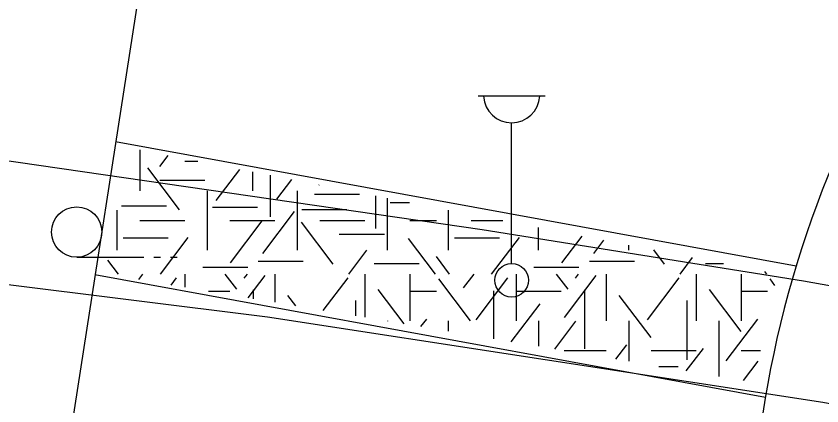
# Model space of a CAD drawing. Extents: x 419101 to 420177, y 4451541 to 4452254.
# Drawn here: x 420048.14 to 420072.17, y 4452070.86 to 4452082.47 of the extents above; entities that cross this region are included whole.
import ezdxf

# ---------------------------------------------------------------- set-up
doc = ezdxf.new("R2010")
doc.units = 0
for name, color, linetype in [('3_HALİHAZIR', 7, 'Continuous'), ('Level 41', 7, 'Continuous'), ('Level 62', 7, 'Continuous')]:
    doc.layers.add(name, color=color, linetype=linetype)

msp = doc.modelspace()

# ---------------------------------------------------------------- linework, layer by layer
at = {"layer": '3_HALİHAZIR'}
for p, q in [((420061.919, 4452080.102), (420063.919, 4452080.102)), ((420062.919, 4452075.102), (420062.919, 4452079.295)), ((420049.947, 4452075.29), (420051.947, 4452075.29)), ((420052.247, 4452075.29), (420052.447, 4452075.29)), ((420052.747, 4452075.29), (420052.947, 4452075.29))]:
    msp.add_line(p, q, dxfattribs=at)
for points in [[(419685.337, 4452041.692), (419721.116, 4452049.512), (419735.648, 4452052.343), (419765.479, 4452058.976), (419803.77, 4452068.263), (419832.047, 4452073.915), (419846.386, 4452076.213), (419872.445, 4452079.756), (419890.897, 4452081.604), (419918.22, 4452083.688), (419940.3, 4452084.348), (419964.834, 4452084.5), (419985.907, 4452083.744), (420007.786, 4452082.528), (420026.8, 4452080.84), (420043.753, 4452078.768), (420062.038, 4452076.118), (420071.621, 4452074.582), (420083.274, 4452072.498), (420096.362, 4452069.786), (420110.248, 4452066.758), (420131.153, 4452061.533)], [(420130.319, 4452058.874), (420099.984, 4452065.656), (420072.202, 4452070.958), (420055.64, 4452073.507), (420025.092, 4452077.298), (420002.523, 4452079.399), (419980.202, 4452080.467), (419961.133, 4452080.98), (419937.08, 4452080.859), (419919.004, 4452080.188), (419891.691, 4452078.364), (419876.797, 4452076.948), (419851.634, 4452073.702), (419829.209, 4452070.106), (419805.618, 4452065.288), (419784.55, 4452060.931), (419759.717, 4452055.949), (419735.794, 4452051.092), (419717.945, 4452047.292), (419699.497, 4452043.236), (419686.012, 4452039.946)]]:
    msp.add_lwpolyline(points, dxfattribs=at)
for centre, radius in [((420049.947, 4452076.04), 0.75), ((420062.919, 4452074.602), 0.5)]:
    msp.add_circle(centre, radius, dxfattribs=at)
msp.add_arc((420062.919, 4452080.132), 0.837, 183.298, 356.9072, dxfattribs=at)
at = {"layer": 'Level 41'}
for p, q in [((420051.829, 4452078.486), (420051.829, 4452077.266)), ((420052.431, 4452077.995), (420052.679, 4452078.321)), ((420053.016, 4452076.698), (420052.067, 4452077.948)), ((420053.172, 4452078.149), (420053.564, 4452078.149)), ((420054.108, 4452076.979), (420054.813, 4452077.906)), ((420055.187, 4452077.833), (420055.187, 4452077.266)), ((420055.719, 4452077.73), (420055.719, 4452076.493)), ((420052.426, 4452077.589), (420053.769, 4452077.589)), ((420055.919, 4452077.015), (420056.367, 4452077.604)), ((420057.171, 4452077.435), (420057.179, 4452077.446)), ((420053.844, 4452075.498), (420053.844, 4452077.266)), ((420056.53, 4452075.498), (420056.53, 4452077.266)), ((420057.035, 4452077.168), (420058.378, 4452077.168)), ((420058.862, 4452077.119), (420058.862, 4452076.143)), ((420059.216, 4452075.498), (420059.216, 4452077.05)), ((420051.281, 4452076.817), (420052.624, 4452076.817)), ((420053.998, 4452076.783), (420055.341, 4452076.783)), ((420059.298, 4452076.923), (420059.87, 4452076.923)), ((420051.158, 4452075.498), (420051.158, 4452076.689)), ((420055.494, 4452075.401), (420056.443, 4452076.651)), ((420056.661, 4452076.712), (420058.004, 4452076.712)), ((420061.037, 4452075.498), (420061.037, 4452076.696)), ((420051.829, 4452076.382), (420053.172, 4452076.382)), ((420054.515, 4452076.382), (420055.858, 4452076.382)), ((420054.534, 4452075.122), (420055.483, 4452076.371)), ((420057.597, 4452075.087), (420056.647, 4452076.336)), ((420057.201, 4452076.382), (420058.544, 4452076.382)), ((420059.887, 4452076.382), (420060.675, 4452076.382)), ((420061.708, 4452076.382), (420062.652, 4452076.382)), ((420063.723, 4452075.498), (420063.723, 4452076.174)), ((420051.335, 4452075.871), (420052.677, 4452075.871)), ((420052.443, 4452074.789), (420053.272, 4452075.88)), ((420057.78, 4452075.975), (420059.123, 4452075.975)), ((420060.646, 4452074.789), (420059.844, 4452075.845)), ((420061.214, 4452075.871), (420062.556, 4452075.871)), ((420062.322, 4452074.789), (420063.151, 4452075.88)), ((420064.413, 4452075.122), (420065.02, 4452075.921)), ((420065.373, 4452075.401), (420065.672, 4452075.795)), ((420066.409, 4452075.498), (420066.409, 4452075.652)), ((420058.063, 4452074.789), (420058.6, 4452075.495)), ((420061.069, 4452074.789), (420060.675, 4452075.307)), ((420067.476, 4452075.087), (420067.157, 4452075.506)), ((420067.942, 4452074.789), (420068.316, 4452075.281)), ((420051.19, 4452074.789), (420050.875, 4452075.203)), ((420055.357, 4452075.17), (420056.7, 4452075.17)), ((420058.819, 4452075.101), (420060.162, 4452075.101)), ((420065.236, 4452075.17), (420066.579, 4452075.17)), ((420068.698, 4452075.101), (420069.24, 4452075.101)), ((420053.705, 4452074.995), (420055.048, 4452074.995)), ((420063.584, 4452074.995), (420064.927, 4452074.995)), ((420070.525, 4452074.789), (420070.47, 4452074.862)), ((420051.796, 4452074.622), (420051.923, 4452074.789)), ((420052.763, 4452074.461), (420052.926, 4452074.676)), ((420053.172, 4452074.789), (420053.172, 4452074.393)), ((420054.721, 4452074.337), (420054.377, 4452074.789)), ((420054.947, 4452074.669), (420055.038, 4452074.789)), ((420055.058, 4452074.079), (420055.564, 4452074.745)), ((420055.858, 4452074.789), (420055.858, 4452073.945)), ((420057.303, 4452073.705), (420058.04, 4452074.676)), ((420058.544, 4452074.789), (420058.544, 4452073.498)), ((420059.887, 4452074.789), (420059.887, 4452073.391)), ((420059.887, 4452074.789), (420059.887, 4452073.391)), ((420061.696, 4452073.391), (420060.747, 4452074.641)), ((420061.485, 4452074.372), (420061.802, 4452074.789)), ((420061.856, 4452073.426), (420062.805, 4452074.676)), ((420063.051, 4452074.789), (420063.051, 4452073.391)), ((420064.6, 4452074.337), (420064.256, 4452074.789)), ((420064.493, 4452073.495), (420065.443, 4452074.745)), ((420064.826, 4452074.669), (420064.917, 4452074.789)), ((420065.737, 4452074.789), (420065.737, 4452073.391)), ((420066.97, 4452073.426), (420067.919, 4452074.676)), ((420068.423, 4452074.789), (420068.423, 4452073.391)), ((420069.766, 4452074.789), (420069.766, 4452073.391)), ((420069.766, 4452074.789), (420069.766, 4452073.391)), ((420070.77, 4452074.451), (420070.626, 4452074.641)), ((420055.214, 4452074.322), (420055.214, 4452074.053)), ((420059.715, 4452073.303), (420058.939, 4452074.324)), ((420065.093, 4452074.322), (420065.093, 4452072.555)), ((420069.767, 4452073.075), (420068.818, 4452074.324)), ((420053.88, 4452074.275), (420054.515, 4452074.275)), ((420056.483, 4452073.841), (420056.249, 4452074.149)), ((420059.887, 4452074.275), (420060.675, 4452074.275)), ((420062.376, 4452074.287), (420062.376, 4452072.859)), ((420063.051, 4452074.275), (420064.394, 4452074.275)), ((420067.077, 4452072.9), (420066.128, 4452074.149)), ((420069.766, 4452074.275), (420070.554, 4452074.275)), ((420058.262, 4452074.001), (420058.262, 4452073.545)), ((420062.905, 4452072.771), (420063.765, 4452073.904)), ((420068.141, 4452074.001), (420068.141, 4452072.234)), ((420059.216, 4452073.391), (420059.216, 4452073.386)), ((420059.216, 4452073.391), (420059.216, 4452073.386)), ((420060.212, 4452073.22), (420060.385, 4452073.448)), ((420061.037, 4452073.082), (420061.037, 4452073.391)), ((420063.723, 4452073.391), (420063.723, 4452072.635)), ((420064.205, 4452072.554), (420064.831, 4452073.379)), ((420066.409, 4452073.391), (420066.409, 4452072.187)), ((420069.095, 4452073.391), (420069.095, 4452071.739)), ((420069.095, 4452073.391), (420069.095, 4452071.739)), ((420069.315, 4452072.198), (420070.264, 4452073.448)), ((420066.026, 4452072.251), (420066.35, 4452072.677)), ((420064.489, 4452072.507), (420065.737, 4452072.507)), ((420067.08, 4452072.507), (420068.423, 4452072.507)), ((420068.128, 4452071.9), (420068.639, 4452072.573)), ((420069.766, 4452072.507), (420070.338, 4452072.507)), ((420069.831, 4452071.617), (420070.267, 4452072.19)), ((420067.309, 4452072.037), (420067.883, 4452072.037))]:
    msp.add_line(p, q, dxfattribs=at)
at = {"layer": 'Level 62'}
for p, q in [((420054.845, 4452102.761), (420047.716, 4452056.909)), ((420054.845, 4452102.761), (420047.716, 4452056.909)), ((420054.845, 4452102.761), (420047.716, 4452056.909)), ((420071.403, 4452075.021), (420051.108, 4452078.724)), ((420050.493, 4452074.77), (420070.488, 4452071.122))]:
    msp.add_line(p, q, dxfattribs=at)
msp.add_ellipse((420086.951, 4452069.992), major_axis=(6.154, 21.916), ratio=0.7176, start_param=0.251122, end_param=2.786579, dxfattribs=at)

doc.saveas('drawing.dxf')
